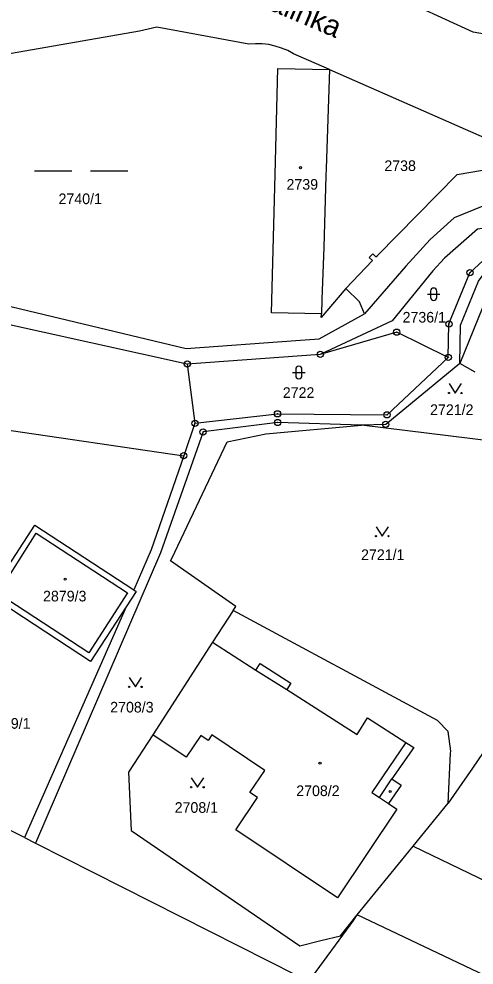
# Model space of a CAD drawing. Extents: x -644096 to -634268, y -1141430 to -1133463.
# Drawn here: x -639568.7 to -639495.8, y -1138389.6 to -1138238.1 of the extents above; entities that cross this region are included whole.
import ezdxf

# ---------------------------------------------------------------- set-up
doc = ezdxf.new("R2010")
doc.units = 0
for name, color, linetype in [('_CIVIL_CONSTRUCTION', 7, 'Continuous'), ('M_Svah_Nasyp', 7, 'Continuous'), ('M_Svah_Zarez', 7, 'Continuous'), ('spodek_zarez', 7, 'Continuous'), ('svrsek_osa_sjezdy', 7, 'Continuous'), ('svrsek_osa_terminal_VRT', 7, 'Continuous'), ('svrsek_osa_VRT', 7, 'Continuous'), ('svrsek_popisy_VRT', 7, 'Continuous'), ('terminal_VRT', 7, 'Continuous')]:
    doc.layers.add(name, color=color, linetype=linetype)

msp = doc.modelspace()

# ---------------------------------------------------------------- linework, layer by layer
at = {"layer": '_CIVIL_CONSTRUCTION'}
for centre, radius in [((-639496.43, -1138278.74), 0.5), ((-639496.43, -1138278.74), 0.0303), ((-639499.8, -1138286.95), 0.5), ((-639499.8, -1138286.95), 0.0303), ((-639508.17, -1138288.26), 0.5), ((-639508.17, -1138288.26), 0.0303), ((-639520.42, -1138291.82), 0.5), ((-639541.73, -1138293.37), 0.5), ((-639520.42, -1138291.82), 0.0303), ((-639499.9, -1138292.29), 0.5), ((-639499.9, -1138292.29), 0.0303), ((-639541.73, -1138293.37), 0.0303), ((-639527.27, -1138301.33), 0.5), ((-639527.27, -1138301.33), 0.0303), ((-639509.72, -1138301.49), 0.5), ((-639509.72, -1138301.49), 0.0303), ((-639540.5, -1138302.85), 0.5), ((-639540.5, -1138302.85), 0.0303), ((-639527.24, -1138302.72), 0.5), ((-639527.24, -1138302.72), 0.0303), ((-639509.93, -1138303.02), 0.5), ((-639509.93, -1138303.02), 0.0303), ((-639539.2, -1138304.23), 0.5), ((-639539.2, -1138304.23), 0.0303), ((-639542.29, -1138308.03), 0.5), ((-639542.29, -1138308.03), 0.0303)]:
    msp.add_circle(centre, radius, dxfattribs=at)
at = {"layer": 'M_Svah_Nasyp'}
for p, q in [((-639572.09, -1138330.08), (-639565.97, -1138320.46)), ((-639565.97, -1138320.46), (-639551.33, -1138330.01)), ((-639557.52, -1138339.59), (-639572.09, -1138330.08)), ((-639551.33, -1138330.01), (-639557.52, -1138339.59)), ((-639530.72, -1138342.34), (-639525.79, -1138345.48)), ((-639506.69, -1138353.94), (-639512.14, -1138361.93)), ((-639510.94, -1138362.73), (-639508.95, -1138359.76)), ((-639512.14, -1138361.93), (-639510.94, -1138362.73)), ((-639510.94, -1138362.73), (-639509.46, -1138363.73))]:
    msp.add_line(p, q, dxfattribs=at)
at = {"layer": 'M_Svah_Zarez'}
for centre in [(-639523.58, -1138261.92), (-639561.29, -1138327.8), (-639520.46, -1138357.26), (-639509.21, -1138361.79)]:
    msp.add_circle(centre, 0.175, dxfattribs=at)
at = {"layer": 'spodek_zarez'}
msp.add_circle((-638683.07, -1137056.85), 1378.08, dxfattribs=at)
at = {"layer": 'svrsek_osa_sjezdy'}
for p, q in [((-639566.23, -1138262.42), (-639560.23, -1138262.42)), ((-639557.23, -1138262.42), (-639551.23, -1138262.42)), ((-639503.24, -1138282.2), (-639501.24, -1138282.2)), ((-639502.74, -1138281.7), (-639502.74, -1138282.7)), ((-639501.74, -1138282.7), (-639501.74, -1138281.7)), ((-639524.35, -1138294.21), (-639524.35, -1138295.21)), ((-639523.35, -1138295.21), (-639523.35, -1138294.21)), ((-639524.85, -1138294.71), (-639522.85, -1138294.71))]:
    msp.add_line(p, q, dxfattribs=at)
for points in [[(-639499.79, -1138296.5), (-639498.79, -1138298), (-639497.79, -1138296.5)], [(-639511.48, -1138319.41), (-639510.48, -1138320.91), (-639509.48, -1138319.41)], [(-639551.05, -1138343.55), (-639550.05, -1138345.05), (-639549.05, -1138343.55)], [(-639541.1, -1138359.61), (-639540.1, -1138361.11), (-639539.1, -1138359.61)]]:
    msp.add_lwpolyline(points, dxfattribs=at)
for centre in [(-639499.79, -1138298), (-639497.79, -1138298), (-639511.48, -1138320.91), (-639509.48, -1138320.91), (-639551.05, -1138345.05), (-639549.05, -1138345.05), (-639541.1, -1138361.11), (-639539.1, -1138361.11)]:
    msp.add_circle(centre, 0.1, dxfattribs=at)
for centre, start, end in [((-639502.24, -1138281.7), 0, 180), ((-639502.24, -1138282.7), 180, 359.9879), ((-639523.85, -1138294.21), 0, 180), ((-639523.85, -1138295.21), 180, 359.9879)]:
    msp.add_arc(centre, 0.5, start, end, dxfattribs=at)
at = {"layer": 'svrsek_osa_terminal_VRT'}
msp.add_arc((-642050.26, -1145189.6), 8802.25, 41.413152, 75.317049, dxfattribs=at)
at = {"layer": 'terminal_VRT'}
for p, q in [((-639518.93, -1138246.22), (-639524.7, -1138243.69)), ((-639541.73, -1138293.37), (-639598.2, -1138280.96)), ((-639520.42, -1138291.82), (-639541.73, -1138293.37)), ((-639541.73, -1138293.37), (-639540.5, -1138302.85)), ((-639495.61, -1138294.68), (-639498.04, -1138293.3)), ((-639603.04, -1138299.23), (-639542.29, -1138308.03)), ((-639540.5, -1138302.85), (-639542.29, -1138308.03)), ((-639542.29, -1138308.03), (-639547.49, -1138323.09)), ((-639547.49, -1138323.09), (-639550.31, -1138329.49)), ((-639551.51, -1138332.21), (-639567.82, -1138369.16)), ((-639534.36, -1138332.8), (-639537.71, -1138337.89)), ((-639537.71, -1138337.89), (-639547.26, -1138352.72)), ((-639505.53, -1138370.55), (-639499.92, -1138363.66)), ((-639567.82, -1138369.16), (-639566.05, -1138370.06))]:
    msp.add_line(p, q, dxfattribs=at)
for points in [[(-639401.67, -1138221.13), (-639401.76, -1138221.64), (-639403.15, -1138221.74), (-639412.32, -1138222.41), (-639416.46, -1138222.86), (-639416.4, -1138223.36), (-639417.9, -1138223.76), (-639419.41, -1138224.42), (-639432.1, -1138226.9), (-639463.11, -1138235.58), (-639466.56, -1138237.05), (-639472.82, -1138238.99), (-639479.72, -1138240.55), (-639486.16, -1138241.3), (-639491.34, -1138241.03), (-639495.9, -1138240.24), (-639504.8, -1138236.2), (-639519.47, -1138228.95), (-639529.73, -1138224.07), (-639538.75, -1138220.35), (-639550.32, -1138220.81), (-639563.3, -1138226.87), (-639570.66, -1138230.1)], [(-639531.84, -1138242.16), (-639546.59, -1138239.43), (-639549.41, -1138240.09), (-639612.52, -1138251.09)], [(-639518.93, -1138246.22), (-639492.35, -1138257.88), (-639489.17, -1138257.86), (-639482.77, -1138257.4), (-639472.78, -1138255.33), (-639465.48, -1138254), (-639460.94, -1138252.9), (-639455.88, -1138251.15), (-639432.95, -1138242.28), (-639425.36, -1138241.15), (-639421.48, -1138241.29)], [(-639524.7, -1138243.69), (-639525.64, -1138243.19), (-639526.61, -1138242.77), (-639527.63, -1138242.46), (-639528.67, -1138242.23), (-639529.72, -1138242.11), (-639530.78, -1138242.08), (-639531.84, -1138242.16)], [(-639520.24, -1138285.33), (-639528.26, -1138285.17), (-639527.66, -1138263.01), (-639527.22, -1138246.04), (-639518.93, -1138246.22)], [(-639518.93, -1138246.22), (-639519.48, -1138262.04), (-639519.55, -1138263.25)], [(-639511.26, -1138276), (-639498.5, -1138263.01), (-639484.78, -1138260.66)], [(-639519.55, -1138263.25), (-639519.84, -1138274.64), (-639520.15, -1138283.03), (-639520.24, -1138285.33)], [(-639462.97, -1138266.32), (-639483.89, -1138265.55), (-639490.25, -1138266.58), (-639494.38, -1138268.08), (-639498.97, -1138269.93), (-639502.83, -1138273.45), (-639506.7, -1138277.7), (-639513.35, -1138285.3)], [(-639435.53, -1138272.25), (-639436.25, -1138271.97), (-639436.13, -1138271.67), (-639435.96, -1138271.23), (-639465.69, -1138270.1), (-639489.44, -1138270.99), (-639495.24, -1138271.79), (-639500.52, -1138276.39), (-639502.37, -1138278.46), (-639508.89, -1138286.42), (-639520.42, -1138291.82)], [(-639616.91, -1138272.07), (-639578.75, -1138282.06), (-639541.91, -1138290.88), (-639524.34, -1138289.6), (-639520.6, -1138289.33), (-639513.35, -1138285.3)], [(-639499.9, -1138292.29), (-639499.8, -1138286.95), (-639496.43, -1138278.74), (-639493.62, -1138276.14), (-639486.3, -1138272.61), (-639463.33, -1138272.51), (-639435.53, -1138272.25)], [(-639498.04, -1138293.3), (-639497.97, -1138287.12), (-639495.06, -1138280.07), (-639492.62, -1138276.81), (-639484.89, -1138274.84), (-639462.95, -1138274.45), (-639444.01, -1138274.47)], [(-639516.34, -1138281.25), (-639512.07, -1138276.8), (-639512.59, -1138276.3), (-639512.02, -1138275.71), (-639511.5, -1138276.21), (-639511.26, -1138276)], [(-639450.84, -1138285.67), (-639483.24, -1138277.78), (-639493.7, -1138282.49), (-639498.04, -1138293.3)], [(-639516.34, -1138281.25), (-639520.26, -1138285.93), (-639520.24, -1138285.33)], [(-639513.35, -1138285.3), (-639514.11, -1138283.39), (-639516.34, -1138281.25)], [(-639499.9, -1138292.29), (-639508.17, -1138288.26), (-639520.42, -1138291.82)], [(-639540.5, -1138302.85), (-639527.27, -1138301.33), (-639509.72, -1138301.49), (-639499.9, -1138292.29)], [(-639498.04, -1138293.3), (-639509.93, -1138303.02), (-639513.8, -1138303.12)], [(-639513.8, -1138303.12), (-639527.24, -1138302.72), (-639539.2, -1138304.23), (-639546.03, -1138323.57), (-639566.05, -1138370.06)], [(-639534.36, -1138332.8), (-639533.93, -1138332.15), (-639544.41, -1138324.84), (-639544.23, -1138324.47), (-639535.36, -1138305.82), (-639529.15, -1138304.53), (-639513.8, -1138303.12)], [(-639489.2, -1138306.71), (-639492.56, -1138305.76), (-639513.8, -1138303.12)], [(-639551.51, -1138332.21), (-639557.23, -1138340.97), (-639573.47, -1138330.37), (-639566.15, -1138319.15), (-639550.31, -1138329.49)], [(-639550.31, -1138329.49), (-639549.91, -1138329.75), (-639551.51, -1138332.21)], [(-639499.92, -1138363.66), (-639499.53, -1138355.65), (-639499.51, -1138355.33), (-639499.94, -1138352.17), (-639501.63, -1138350.42), (-639534.36, -1138332.8)], [(-639537.71, -1138337.89), (-639530.72, -1138342.34), (-639530.07, -1138341.31), (-639525.14, -1138344.45), (-639525.79, -1138345.48), (-639514.51, -1138352.67), (-639512.83, -1138350.02), (-639506.69, -1138353.94), (-639505.45, -1138354.73), (-639508.95, -1138359.76), (-639507.47, -1138360.76), (-639509.46, -1138363.73), (-639508.14, -1138364.62), (-639517.66, -1138378.81), (-639533.93, -1138367.9), (-639530.47, -1138362.74), (-639531.68, -1138361.93), (-639529.32, -1138358.42), (-639537.8, -1138352.73), (-639538.4, -1138353.63), (-639539.58, -1138352.84), (-639541.89, -1138356.3), (-639547.26, -1138352.72)], [(-639567.82, -1138369.16), (-639592.93, -1138356.5), (-639623.44, -1138346.65)], [(-639547.26, -1138352.72), (-639551.13, -1138358.72), (-639550.72, -1138368.02), (-639523.7, -1138386.48), (-639520.31, -1138385.64), (-639517.19, -1138384.87), (-639514.49, -1138381.55)], [(-639494.32, -1138355.53), (-639496.05, -1138358.05), (-639499.92, -1138363.66)], [(-639566.05, -1138370.06), (-639524.23, -1138391.2), (-639522.23, -1138392.21)], [(-639514.49, -1138381.55), (-639506.22, -1138371.4), (-639505.53, -1138370.55)], [(-639505.53, -1138370.55), (-639483.28, -1138381.29), (-639467.68, -1138390.03)], [(-639522.23, -1138392.21), (-639515.05, -1138382.4), (-639514.97, -1138382.28), (-639514.49, -1138381.55)], [(-639470.43, -1138403.88), (-639480.84, -1138397.79), (-639490.77, -1138392.78), (-639514.49, -1138381.55)]]:
    msp.add_lwpolyline(points, dxfattribs=at)

# ---------------------------------------------------------------- texts
at = {"layer": 'svrsek_osa_VRT'}
for s, p in [('2738', (-639510.15, -1138262.46)), ('2739', (-639525.83, -1138265.45)), ('2740/1', (-639562.36, -1138267.76)), ('2736/1', (-639507.23, -1138286.72)), ('2722', (-639526.42, -1138298.78)), ('2721/2', (-639502.82, -1138301.52)), ('2721/1', (-639513.88, -1138324.73)), ('2879/3', (-639564.84, -1138331.36)), ('2708/3', (-639554.08, -1138349.14)), ('2879/1', (-639573.8, -1138351.74)), ('2708/2', (-639524.27, -1138362.52)), ('2708/1', (-639543.75, -1138365.2))]:
    msp.add_text(s, height=1.7, dxfattribs=at).set_placement(p)
at = {"layer": 'svrsek_popisy_VRT'}
msp.add_text('Balinka', height=3.4, rotation=337, dxfattribs=at).set_placement((-639531.65, -1138235.38))

doc.saveas('drawing.dxf')
